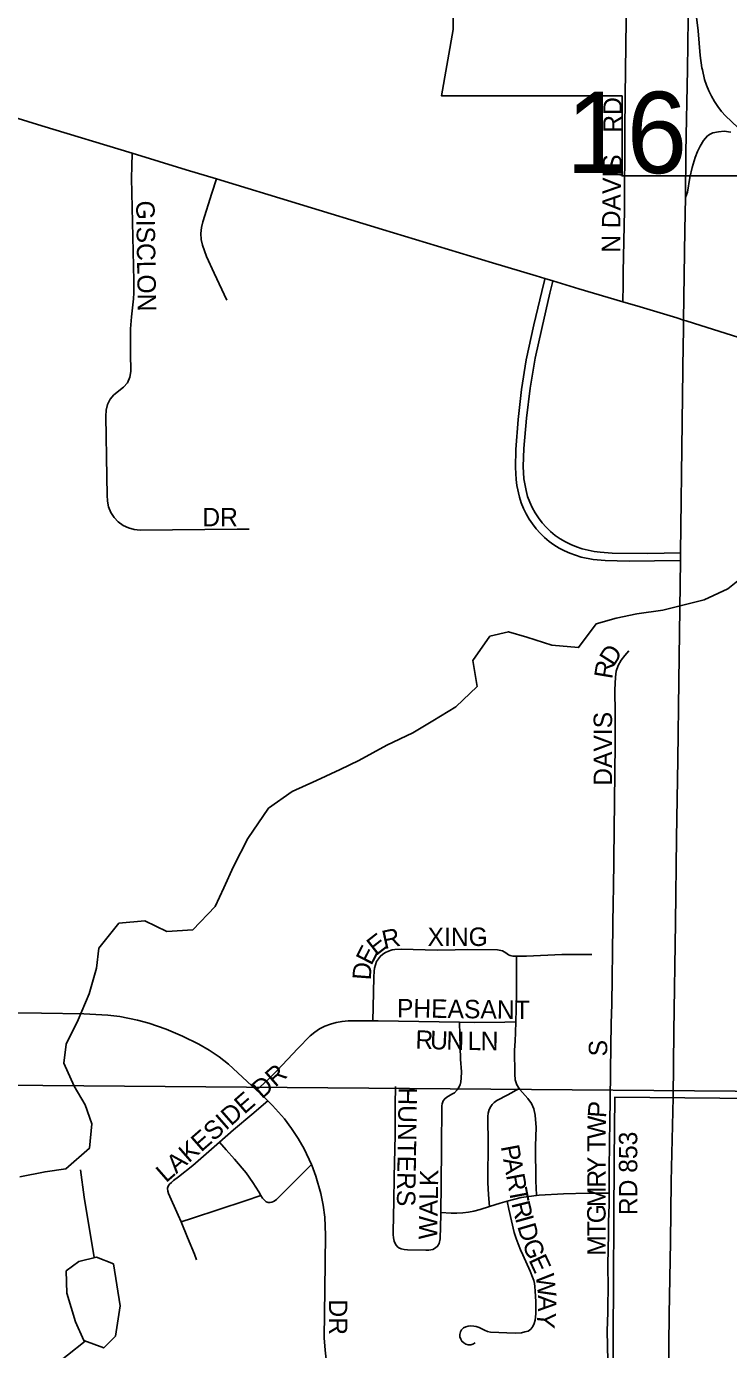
# Model space of a CAD drawing. Extents: x 1874609 to 2204689, y 815661 to 1281160.
# Drawn here: x 2025368 to 2027275, y 1040325 to 1043918 of the extents above; entities that cross this region are included whole.
import ezdxf

# ---------------------------------------------------------------- set-up
doc = ezdxf.new("R2010")
doc.units = 0
for name, color, linetype in [('GM_X_City_Street', 7, 'Continuous'), ('GM_X_City_Street_Text', 7, 'Continuous'), ('GM_X_Corporation', 7, 'Continuous'), ('GM_X_Interchange_Ramps', 7, 'Continuous'), ('GM_X_Minor_Lake', 7, 'Continuous'), ('GM_X_Minor_River', 7, 'Continuous'), ('GM_X_Section', 7, 'Continuous'), ('GM_X_Section_Text', 7, 'Continuous'), ('GM_X_State_Route', 7, 'Continuous'), ('GM_X_Township_Road', 7, 'Continuous'), ('GM_X_US_Route', 7, 'Continuous')]:
    doc.layers.add(name, color=color, linetype=linetype)

msp = doc.modelspace()

# ---------------------------------------------------------------- linework, layer by layer
at = {"layer": 'GM_X_City_Street'}
for points in [[(2026987.9, 1043170), (2026988.2, 1043216.8), (2026988.4, 1043250.5), (2026991.8, 1043419.1), (2026992.3, 1043483.1), (2026992.9, 1043566.3), (2026993.5, 1043635.8), (2026994.2, 1043725.1), (2026994.8, 1043801)], [(2025973.1, 1042552.7), (2025940.3, 1042552.8), (2025677.5, 1042550), (2025661.3, 1042551.8), (2025645.5, 1042555.8), (2025630.7, 1042562.5), (2025617.4, 1042572), (2025606.2, 1042583.8), (2025597.5, 1042597.6), (2025591.6, 1042612.7), (2025588.4, 1042628.8), (2025587.1, 1042645.2), (2025586.5, 1042694.6), (2025583.8, 1042858.9), (2025584.9, 1042875.3), (2025588.4, 1042891.1), (2025595.5, 1042905.3), (2025606, 1042917.4), (2025631.5, 1042938.4), (2025642.5, 1042950.1), (2025648.8, 1042964.8), (2025651.4, 1042980.9), (2025651.2, 1043030.4), (2025650.8, 1043096), (2025653.4, 1043128.7), (2025658.9, 1043177.6), (2025659.7, 1043193.9), (2025659.6, 1043226.8), (2025653.9, 1043505.7), (2025654.7, 1043538.4), (2025655.6, 1043573.1)], [(2025912.8, 1043174.5), (2025877.8, 1043248), (2025857.6, 1043292.5), (2025846.5, 1043323.2), (2025842.9, 1043339.1), (2025841.7, 1043355.2), (2025843.7, 1043371.3), (2025847.6, 1043387.2), (2025872.1, 1043464.9), (2025884.2, 1043503.4)], [(2026953.4, 1040999.7), (2026954.2, 1041081.7), (2026955, 1041147.5), (2026956.4, 1041209.8), (2026957.4, 1041262.6), (2026960.9, 1041476.5), (2026961.7, 1041542.2), (2026962.1, 1041575), (2026963.4, 1041657.2), (2026967.3, 1041969.5), (2026967, 1042052), (2026966, 1042116.2), (2026967.4, 1042150.5), (2026969.7, 1042166.6), (2026974.7, 1042182.2), (2026982.7, 1042196.5), (2026992.9, 1042209.4), (2027003.8, 1042221.7)], [(2026309.3, 1041217.1), (2026309.9, 1041254.5), (2026311.3, 1041335.8), (2026312.2, 1041352.6), (2026313.5, 1041360.7), (2026315.9, 1041369.5), (2026319.1, 1041378.6), (2026323.9, 1041385.3), (2026328.8, 1041391.8), (2026336.1, 1041398.1), (2026343.6, 1041403.1), (2026351.5, 1041406.7), (2026361.5, 1041410.2), (2026368.4, 1041411), (2026385.4, 1041412.1), (2026483.3, 1041409.4), (2026532.1, 1041409.8), (2026564.9, 1041410.8), (2026647.1, 1041410.4), (2026660.5, 1041407.1), (2026669.7, 1041402), (2026676.8, 1041396.9), (2026681.9, 1041394.4), (2026688.6, 1041393.1), (2026698.8, 1041393.4)], [(2026697, 1041214.5), (2026699.3, 1041283.3), (2026699, 1041348.3), (2026698.8, 1041393.4)], [(2026698.8, 1041393.4), (2026714.1, 1041393.4), (2026726.3, 1041392.8), (2026821.8, 1041397.3), (2026887.4, 1041397.9), (2026903.8, 1041397.4)], [(2024855.9, 1041245.3), (2024949.5, 1041243.2), (2025146.6, 1041242.4), (2025277.9, 1041240.1), (2025409.4, 1041238.5), (2025524.3, 1041236.4), (2025589.6, 1041232.8), (2025621.9, 1041229.2), (2025669.7, 1041219.5), (2025701.1, 1041210.8), (2025747.4, 1041194.8), (2025792.5, 1041176), (2025836.2, 1041154), (2025864.3, 1041137.6), (2025891.2, 1041119.3), (2025916.8, 1041099.5), (2025993.2, 1041029.5)], [(2025993.2, 1041029.5), (2026013.5, 1041047.9), (2026025.8, 1041058.9), (2026049.2, 1041082.2), (2026104.8, 1041142.3), (2026138.7, 1041177.1), (2026151.3, 1041186.8), (2026164.5, 1041195.6), (2026178.9, 1041202.7), (2026194, 1041208.5), (2026209.6, 1041213), (2026225.5, 1041215.9), (2026241.6, 1041217.5), (2026309.3, 1041217.1)], [(2026309.3, 1041217.1), (2026323.1, 1041217), (2026544.2, 1041213.4)], [(2026493.7, 1040696.5), (2026494, 1040773.5), (2026495.7, 1040872.1), (2026496, 1040986.4), (2026497, 1040992.4), (2026500.2, 1040999.9), (2026504.3, 1041006), (2026509.7, 1041009.9), (2026523.8, 1041018.2), (2026530.5, 1041022.3), (2026537.6, 1041029.8), (2026541.7, 1041035.6), (2026545.9, 1041043.8), (2026548, 1041051.9), (2026549.1, 1041062), (2026549.4, 1041079), (2026546.7, 1041113.3), (2026545.1, 1041179.1), (2026544.2, 1041213.4)], [(2026544.2, 1041213.4), (2026585, 1041212.7), (2026667, 1041214.1), (2026697, 1041214.5)], [(2026706.6, 1041033.4), (2026700.1, 1041043.5), (2026695.5, 1041057.2), (2026694.4, 1041072.8), (2026693.7, 1041137.3), (2026695.1, 1041162.2), (2026696, 1041186.1), (2026697, 1041214.5)], [(2025993.2, 1041029.5), (2026001.3, 1041022.1), (2026023.4, 1041000.2)], [(2026370.1, 1041039.1), (2026369.2, 1040989.7), (2026369.1, 1040907.9), (2026366.5, 1040793), (2026366.3, 1040727.5), (2026364.5, 1040645.4), (2026364, 1040637.3), (2026364.9, 1040628.2), (2026366.9, 1040619.1), (2026370.6, 1040610.8), (2026375.1, 1040604.7), (2026379.3, 1040600.6), (2026385.9, 1040598.1), (2026393.7, 1040596.9), (2026402.9, 1040595.6), (2026452.6, 1040594.9), (2026460.9, 1040594.8), (2026471.7, 1040596.9), (2026479.1, 1040600.6), (2026484.5, 1040605.5), (2026488.6, 1040612.9), (2026491.4, 1040625.8), (2026493.7, 1040691.6), (2026493.7, 1040696.5)], [(2026625.2, 1040713.1), (2026623.2, 1040745.1), (2026621.1, 1040778.1), (2026622.3, 1040893.9), (2026621.3, 1040943.7), (2026621.5, 1040958), (2026622.3, 1040966.3), (2026625, 1040976.3), (2026629.1, 1040984.5), (2026633.2, 1040990.3), (2026638.6, 1040995.6), (2026645.7, 1041000.9), (2026675, 1041016.5), (2026706.6, 1041033.4)], [(2026753.3, 1040742.8), (2026752.1, 1040765.2), (2026751.3, 1040781.2), (2026750.1, 1040878.1), (2026752.5, 1040928.2), (2026749.7, 1040961.4), (2026746.2, 1040978), (2026739.7, 1040992.8), (2026730, 1041006.8), (2026708.2, 1041031), (2026706.6, 1041033.4)], [(2025892.2, 1040888), (2025930.2, 1040921.3), (2025979.9, 1040963.4), (2026023.4, 1041000.2)], [(2026023.4, 1041000.2), (2026036.1, 1040987.6), (2026068.6, 1040951.1), (2026088.3, 1040925.3), (2026106.2, 1040898.2), (2026122.1, 1040869.9), (2026142.1, 1040827.5)], [(2026950.3, 1040749.6), (2026950.4, 1040751.6), (2026950.3, 1040817), (2026952.4, 1040948), (2026953.4, 1040999.7)], [(2025751.6, 1040763), (2025753.5, 1040768.8), (2025757.1, 1040773.8), (2025762.1, 1040778.6), (2025768.1, 1040783.4), (2025780.8, 1040793.4), (2025819.7, 1040824.2), (2025892.2, 1040888)], [(2025892.2, 1040888), (2025911, 1040866.8), (2025933, 1040842), (2025965.1, 1040805), (2025983.3, 1040778.1), (2025998.9, 1040752.8), (2026005.1, 1040742.8)], [(2026005.1, 1040742.8), (2026009.4, 1040735.8), (2026014.3, 1040730.2), (2026019.7, 1040726.2), (2026025, 1040724.4), (2026030.1, 1040724.1), (2026035, 1040724.9), (2026039.6, 1040726.8), (2026043.7, 1040729.2), (2026047.6, 1040732.6), (2026114, 1040799.3), (2026142.1, 1040827.5)], [(2026142.1, 1040827.5), (2026143, 1040825.7), (2026154.4, 1040795.4), (2026168, 1040748.5), (2026174.2, 1040716.7), (2026178.1, 1040684.5), (2026180.3, 1040635.8), (2026178.7, 1040488.1), (2026177, 1040356.4), (2026179, 1040323.5), (2026183, 1040290.4), (2026188.7, 1040263.5)], [(2025751.6, 1040763), (2025751.4, 1040762.5), (2025752.2, 1040755.2), (2025754.1, 1040748.8), (2025780.7, 1040689.4), (2025788.1, 1040671.4)], [(2025788.1, 1040671.4), (2025819.5, 1040681.8), (2025962.5, 1040728.8), (2026005.1, 1040742.8)], [(2026587, 1040343.1), (2026580.8, 1040339.5), (2026574.8, 1040337.3), (2026567.4, 1040337.4), (2026561.4, 1040339), (2026555.8, 1040342.7), (2026550.4, 1040347.3), (2026547.4, 1040352.9), (2026544.9, 1040359.7), (2026545.3, 1040366), (2026546.5, 1040372.9), (2026549.8, 1040377.9), (2026555, 1040383.4), (2026561.7, 1040386.6), (2026568, 1040388.6), (2026575.4, 1040389.3), (2026582.9, 1040388.5), (2026589.2, 1040387.2), (2026597.6, 1040384.4), (2026604.6, 1040380.9), (2026612.1, 1040377.2), (2026620.5, 1040373.7), (2026628.6, 1040371.8), (2026695.2, 1040369.2), (2026712.5, 1040370.3), (2026722, 1040372.5), (2026730.3, 1040375.1), (2026737.5, 1040380.2), (2026743.2, 1040387.5), (2026747.3, 1040395.8), (2026749.3, 1040404.9), (2026751.1, 1040422.2), (2026751.5, 1040455.4), (2026749.9, 1040483.6), (2026748.9, 1040495.6), (2026747.8, 1040503.8), (2026745.8, 1040512.1), (2026742.4, 1040521.7), (2026736.4, 1040537.3), (2026715.7, 1040582.1), (2026709.5, 1040596), (2026703.2, 1040612.1), (2026698.5, 1040626.3), (2026693, 1040642.9), (2026678.5, 1040706.3), (2026673.6, 1040727.6)], [(2026625.2, 1040713.1), (2026654.7, 1040722.6), (2026673.6, 1040727.6)], [(2026673.6, 1040727.6), (2026711.4, 1040737.5), (2026732.1, 1040740.6), (2026753.3, 1040742.8)], [(2026753.3, 1040742.8), (2026760.8, 1040743.7), (2026826.9, 1040747.5), (2026892.8, 1040749.3), (2026925.6, 1040749.5), (2026950.3, 1040749.6)], [(2026947, 1040444.9), (2026947.4, 1040490.6), (2026947, 1040556), (2026948.5, 1040637.7), (2026948.4, 1040670.3), (2026950.3, 1040719), (2026950.3, 1040749.6)], [(2026493.7, 1040696.5), (2026521.3, 1040695.5), (2026537, 1040694.9), (2026553.1, 1040695.8), (2026569, 1040698), (2026583.2, 1040700.6), (2026600.5, 1040705), (2026625.2, 1040713.1)], [(2025830.5, 1040568.8), (2025824.5, 1040584), (2025805.6, 1040629.1), (2025788.1, 1040671.4)]]:
    msp.add_lwpolyline(points, dxfattribs=at)
at = {"layer": 'GM_X_Corporation'}
for points in [[(2028503.5, 1046278.8), (2027010.4, 1046309.5), (2026755.9, 1046311.2), (2026755.9, 1046000.1), (2026979.9, 1046000), (2026967.6, 1044962.5), (2026527.5, 1044962.5), (2026527.5, 1044666.4), (2026987.6, 1044666.4), (2026987.6, 1044155.2), (2026527.4, 1044155.2), (2026527.4, 1043909.1), (2026495.6, 1043728.8), (2026985.8, 1043728.8), (2026985.8, 1043511.5), (2027343.9, 1043511.5)], [(2028107.4, 1040999.3), (2026965.5, 1041010.1), (2026964.1, 1040839.2), (2026955.9, 1039383.6)]]:
    msp.add_lwpolyline(points, dxfattribs=at)
at = {"layer": 'GM_X_Interchange_Ramps'}
for points in [[(2027333.5, 1043611.9), (2027266.8, 1043674.5), (2027255.8, 1043686.8), (2027245.6, 1043699.8), (2027236.4, 1043713.5), (2027228.2, 1043727.8), (2027221, 1043742.5), (2027214.8, 1043757.8), (2027209.7, 1043773.4), (2027203.7, 1043799.7), (2027202.4, 1043805.5), (2027198, 1043838.3), (2027191.9, 1043905.8), (2027183.1, 1043979.6), (2027174.2, 1044127.6), (2027172.9, 1044133.6), (2027168, 1044145.6)], [(2027157.4, 1043453.4), (2027162.9, 1043467.4), (2027169.8, 1043507.5), (2027176, 1043534.7), (2027184.3, 1043562.1), (2027190.1, 1043578.2), (2027197.3, 1043592.6), (2027206.7, 1043607.4), (2027212.3, 1043614.6), (2027217.8, 1043620.4), (2027224.5, 1043624.8), (2027231.8, 1043628.3), (2027247.5, 1043631.4), (2027263.2, 1043633.3), (2027280.9, 1043630.7)]]:
    msp.add_lwpolyline(points, dxfattribs=at)
at = {"layer": 'GM_X_Minor_Lake'}
for points in [[(2025604.8, 1040557.9), (2025558.7, 1040576.1), (2025510.5, 1040564.3), (2025476.4, 1040538.3), (2025478.2, 1040478.1), (2025502, 1040399.8), (2025524, 1040349.5), (2025578.1, 1040329.2), (2025610.2, 1040361.2), (2025622.5, 1040443.5)], [(2025622.5, 1040443.5), (2025604.8, 1040557.9)]]:
    msp.add_lwpolyline(points, dxfattribs=at)
at = {"layer": 'GM_X_Minor_River'}
for points in [[(2027327.2, 1042434), (2027272.9, 1042390.1), (2027208.6, 1042360.2), (2027096.2, 1042332.5), (2027026, 1042322.7), (2026969.8, 1042310.9), (2026915.6, 1042295), (2026867.3, 1042231), (2026795.1, 1042237.2), (2026726.9, 1042259.6), (2026676.8, 1042273.8), (2026626.6, 1042261.9), (2026580.3, 1042195.9), (2026592.2, 1042125.6), (2026533.8, 1042069.6), (2026471.5, 1042031.7), (2026417.3, 1041999.8), (2026347, 1041965.9), (2026270.6, 1041924), (2026220.4, 1041900.2)], [(2026220.4, 1041900.2), (2026156.2, 1041870.3), (2026089.9, 1041840.4), (2026025.6, 1041794.5), (2025969.2, 1041712.4), (2025930.8, 1041636.3), (2025904.6, 1041578.2), (2025880.4, 1041528.1), (2025820, 1041464.1), (2025749.8, 1041460.3), (2025689.7, 1041488.7), (2025619.5, 1041482.9), (2025565.1, 1041414.8), (2025559, 1041360.7), (2025538.7, 1041290.5), (2025508.4, 1041220.4), (2025476.1, 1041154.3), (2025470, 1041102.2), (2025497.9, 1041039.9), (2025527.8, 1040989.6), (2025545.7, 1040937.3), (2025539.5, 1040871.2), (2025475.2, 1040815.2), (2025419, 1040807.4), (2025350.7, 1040793.6)], [(2025515.3, 1040813.1), (2025525.1, 1040738.8), (2025552.2, 1040574.5)], [(2025528.1, 1040348), (2025431.6, 1040271.6)]]:
    msp.add_lwpolyline(points, dxfattribs=at)
at = {"layer": 'GM_X_Section'}
for points in [[(2029702.7, 1046322.8), (2029613.9, 1041007.7), (2024307, 1041050.6), (2024387.7, 1046393.6)], [(2024307, 1041050.6), (2029613.9, 1041007.7), (2029549.1, 1035652.8), (2024232.1, 1035713.6)]]:
    msp.add_lwpolyline(points, close=True, dxfattribs=at)
at = {"layer": 'GM_X_State_Route'}
msp.add_lwpolyline([(2025239.7, 1043699.6), (2025268.8, 1043690.8), (2025409.8, 1043648.1), (2025655.6, 1043573.1), (2025801.6, 1043528.5), (2025884.2, 1043503.4), (2026335.3, 1043366.3), (2026633.6, 1043275.9), (2026752.6, 1043240.2), (2026776.3, 1043233.1)], dxfattribs=at)
at = {"layer": 'GM_X_Township_Road'}
for points in [[(2026995.5, 1043852.6), (2026995.5, 1043856.9), (2026995.8, 1043876.8), (2027000.8, 1044149.6), (2027001.5, 1044217.9)], [(2026994.8, 1043801), (2026994.8, 1043811.6), (2026995.5, 1043852.6)], [(2026945.2, 1039961.4), (2026945.3, 1039999.8), (2026946.7, 1040048.9), (2026946.9, 1040130.2), (2026946.3, 1040146.3), (2026946.4, 1040228.4), (2026946.7, 1040294), (2026945.3, 1040375.8), (2026946.9, 1040425), (2026947, 1040444.9)]]:
    msp.add_lwpolyline(points, dxfattribs=at)
at = {"layer": 'GM_X_US_Route'}
for points in [[(2027163.4, 1043800.7), (2027168, 1044145.6), (2027176.3, 1044758.9), (2027180.6, 1045103.7), (2027186.5, 1045448.4), (2027189.7, 1045661.9), (2027194.3, 1045941.1), (2027200.9, 1046341.3)], [(2027151.6, 1043055.7), (2027152, 1043087.4), (2027152.5, 1043120.3), (2027156.2, 1043364.5), (2027157.4, 1043453.4), (2027159.1, 1043576.5), (2027163.4, 1043800.7)], [(2027144.1, 1042467.1), (2027142.1, 1042467.1), (2027004.6, 1042465.8), (2026939.3, 1042467.2), (2026906.8, 1042470.4), (2026874.8, 1042476.8), (2026843.8, 1042486.9), (2026829, 1042493.6), (2026814.5, 1042501.2), (2026800.7, 1042509.9), (2026787.5, 1042519.4), (2026775.1, 1042530), (2026763.5, 1042541.4), (2026752.6, 1042553.6), (2026742.5, 1042566.5), (2026733.4, 1042580), (2026725.2, 1042594.1), (2026718, 1042608.7), (2026711.9, 1042623.8), (2026706.7, 1042639.2), (2026699.7, 1042671.1), (2026697.8, 1042687.2), (2026696, 1042719.9), (2026696.9, 1042768.9), (2026703.1, 1042850.3), (2026712.5, 1042931.4), (2026725.6, 1043011.9), (2026745.9, 1043107.7), (2026767.4, 1043197.9), (2026775, 1043228.1), (2026776.3, 1043233.1), (2026797.6, 1043226.7)], [(2027144.5, 1042488.3), (2027055.5, 1042486.7), (2026958.6, 1042487.6), (2026925.8, 1042490), (2026909.4, 1042492.2), (2026877.3, 1042499.3), (2026861.7, 1042504.4), (2026846.5, 1042510.5), (2026831.8, 1042517.9), (2026817.6, 1042526.3), (2026804.1, 1042535.7), (2026791.4, 1042546.1), (2026779.5, 1042557.5), (2026768.5, 1042569.8), (2026758.4, 1042582.8), (2026749.4, 1042596.5), (2026741.5, 1042610.9), (2026734.8, 1042625.9), (2026729.2, 1042641.4), (2026724.9, 1042657.1), (2026719.3, 1042689.5), (2026717.5, 1042722.4), (2026719, 1042771.8), (2026726.1, 1042853.9), (2026736.3, 1042935.6), (2026749.9, 1043016.7), (2026767.3, 1043097.2), (2026789.9, 1043193.5), (2026796.7, 1043222.7), (2026797.6, 1043226.7)], [(2026797.6, 1043226.7), (2026868.2, 1043205.4), (2026987.9, 1043170)], [(2026987.9, 1043170), (2027034.8, 1043156.1), (2027134.2, 1043125.9)], [(2027134.2, 1043125.9), (2027152.5, 1043120.3), (2027159.8, 1043118.1), (2027199.7, 1043105.5)], [(2027199.7, 1043105.5), (2027300, 1043074), (2027310.3, 1043070.8), (2027330.4, 1043064.7)], [(2027144.5, 1042488.3), (2027148.6, 1042842.9), (2027151.6, 1043055.7)], [(2027124.5, 1041009.3), (2027125.9, 1041188.7), (2027130.6, 1041483.7), (2027133.3, 1041713.2), (2027137.2, 1041926.4), (2027139.3, 1042139.7), (2027142, 1042336.5), (2027144.1, 1042467.1), (2027144.5, 1042488.3)], [(2026766, 1038655.9), (2026819.4, 1038741.9), (2026850.6, 1038797.9), (2026875.4, 1038846.1), (2026924.9, 1038943.7), (2026951, 1038999.7), (2026976.5, 1039064.1), (2026999.1, 1039130.2), (2027014.6, 1039178.3), (2027040.5, 1039273.6), (2027059.2, 1039353.8), (2027074.9, 1039434.7), (2027085.1, 1039499.9), (2027094.1, 1039581.7), (2027100.9, 1039680.3), (2027105.7, 1039795.4), (2027110.9, 1040173.5), (2027113.7, 1040420), (2027116.8, 1040617.1), (2027119, 1040781.5), (2027124.5, 1041009.3)]]:
    msp.add_lwpolyline(points, dxfattribs=at)

# ---------------------------------------------------------------- texts
at = {"layer": 'GM_X_City_Street_Text'}
for s, rotation, p in [('RD', 90, (2026984.9, 1043628.9)), ('DAVIS', 88.9222, (2026980.5, 1043369.1)), ('GISCLON', 270.911, (2025666.1, 1043444.3)), ('N', 90, (2026980.5, 1043303.3)), ('DR', 0, (2025845.9, 1042560.3)), ('D', 57.5405, (2026963, 1042178.1)), ('R', 80.5337, (2026958.4, 1042143.9)), ('DAVIS', 90, (2026958.5, 1041855.7)), ('E', 38.0283, (2026317.3, 1041392.5)), ('R', 12.3576, (2026339.8, 1041411.7)), ('XING', 0, (2026457.5, 1041420.7)), ('E', 62.7874, (2026304.9, 1041365.5)), ('D', 85.603, (2026302.9, 1041326.7)), ('PHEASANT', 359.2039, (2026374.1, 1041227.1)), ('R', 357.9113, (2026423.9, 1041142.1)), ('U', 358.0909, (2026463.7, 1041140.6)), ('N', 358.8076, (2026508.3, 1041139.1)), ('L', 359.473, (2026566.2, 1041138)), ('N', 359.946, (2026601.8, 1041137.7)), ('S', 90, (2026945.3, 1041120.9)), ('LAKESIDE DR', 41.1853, (2025747.4, 1040776.1)), ('HUNTERS', 269.1178, (2026379, 1041037.1)), ('P', 85.7061, (2026941.8, 1040952.7)), ('W', 89.2099, (2026941, 1040896.3)), ('RD 853', 90, (2027026.9, 1040689.7)), ('P', 280.4955, (2026656, 1040876.2)), ('T', 90, (2026941, 1040861.3)), ('A', 280.4612, (2026662.4, 1040841.6)), ('Y', 89.9812, (2026941, 1040804.1)), ('WALK', 88.9021, (2026483.3, 1040623.5)), ('R', 280.4926, (2026670.4, 1040798.3)), ('R', 89.9757, (2026941, 1040764.5)), ('T', 280.5998, (2026677.6, 1040759.3)), ('M', 89.9818, (2026941, 1040711.7)), ('R', 283.6967, (2026684.7, 1040721.8)), ('I', 285.6137, (2026694.6, 1040681.5)), ('G', 89.9781, (2026940.9, 1040667.7)), ('D', 286.2625, (2026700.7, 1040659.8)), ('T', 89.9821, (2026940.9, 1040632.5)), ('G', 289.9947, (2026714.1, 1040614.2)), ('M', 89.9818, (2026940.9, 1040579.7)), ('E', 294.9464, (2026730.9, 1040568.4)), ('W', 276.5537, (2026750.9, 1040528)), ('A', 269.5409, (2026757.3, 1040472.7)), ('DR', 270, (2026189.7, 1040460.9)), ('Y', 263.9784, (2026757, 1040430))]:
    msp.add_text(s, height=50, rotation=rotation, dxfattribs=at).set_placement(p)
at = {"layer": 'GM_X_Section_Text'}
msp.add_text('16', height=221, rotation=0, dxfattribs=at).set_placement((2026833.7, 1043519.2))

doc.saveas('drawing.dxf')
